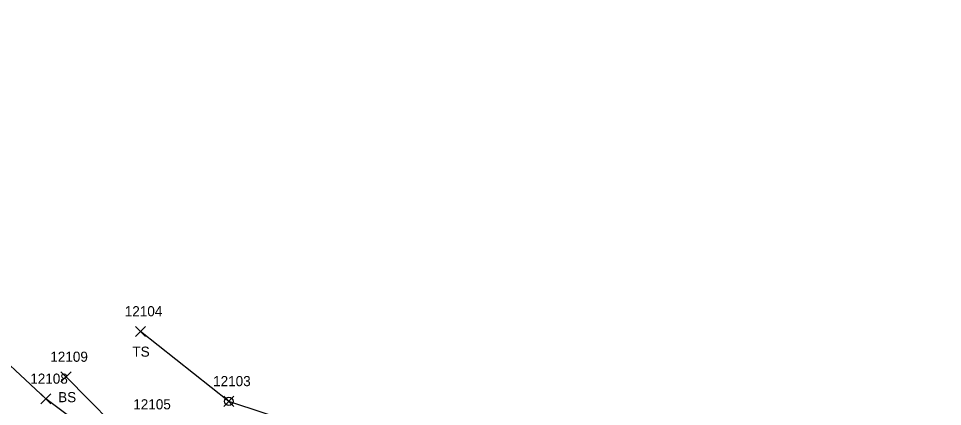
# Model space of a CAD drawing. Extents: x 1462089 to 1464015, y 730534 to 736144.
# Drawn here: x 1462922.7 to 1463105.6, y 731943.3 to 732020.1 of the extents above; entities that cross this region are included whole.
import ezdxf

# ---------------------------------------------------------------- set-up
doc = ezdxf.new("R2010")
doc.units = 0
for name, color, linetype in [('L_A', 7, 'Continuous'), ('L_I', 7, 'Continuous'), ('L_TIC', 7, 'Continuous'), ('LELB', 7, 'Continuous'), ('R_I', 7, 'Continuous'), ('R_TIC', 7, 'Continuous'), ('RDP', 7, 'Continuous'), ('U_I', 7, 'Continuous'), ('USMH', 7, 'Continuous')]:
    doc.layers.add(name, color=color, linetype=linetype)

msp = doc.modelspace()

# ---------------------------------------------------------------- linework, layer by layer
at = {"layer": 'L_TIC'}
for points in [[(1462945.87, 731957.15), (1462947.87, 731959.15)], [(1462947.87, 731957.15), (1462945.87, 731959.15)], [(1462931.13, 731948.15), (1462933.13, 731950.15)], [(1462933.13, 731948.15), (1462931.13, 731950.15)], [(1462963.36, 731943.32), (1462965.36, 731945.32)], [(1462965.36, 731943.32), (1462963.36, 731945.32)]]:
    msp.add_lwpolyline(points, dxfattribs=at)
at = {"layer": 'LELB'}
for points in [[(1463086.38, 731888.43), (1463073.65, 731886.78), (1463059.82, 731895.5), (1463040.38, 731907.18), (1463017.97, 731916.81), (1462992.75, 731934.93), (1462964.36, 731944.32), (1462946.87, 731958.15)], [(1463104.23, 731873.74), (1463100.71, 731867.44), (1463095.67, 731865.37), (1463086.21, 731865.93), (1463057.33, 731876.23), (1463015.89, 731896.04), (1462982.34, 731915.83), (1462945.68, 731935.44), (1462932.13, 731949.15)]]:
    msp.add_lwpolyline(points, dxfattribs=at)
at = {"layer": 'R_TIC'}
for points in [[(1462927.15, 731943.81), (1462929.15, 731945.81)], [(1462929.15, 731943.81), (1462927.15, 731945.81)]]:
    msp.add_lwpolyline(points, dxfattribs=at)
at = {"layer": 'RDP'}
msp.add_lwpolyline([(1463102.76, 731875.34), (1463104.23, 731873.74), (1463105.64, 731867.04), (1463103.54, 731862.4), (1463097.09, 731860.12), (1463084.86, 731862.71), (1463014.69, 731893.16), (1462979.52, 731912.66), (1462944.98, 731932.21), (1462928.15, 731944.81), (1462914.95, 731957.07), (1462898.75, 731978.44), (1462887.21, 732001.35), (1462880.71, 732020.07)], dxfattribs=at)
at = {"layer": 'USMH'}
for p, q in [((1462964.36, 731944.32), (1462964.36, 731944.32)), ((1462965.19, 731944.32), (1462965.19, 731944.32))]:
    msp.add_line(p, q, dxfattribs=at)
msp.add_circle((1462964.36, 731944.32), 0.833, dxfattribs=at)

# ---------------------------------------------------------------- texts
at = {"layer": 'L_A'}
for s, p in [('TS', (1462945.27, 731953.15)), ('BS', (1462930.57, 731944.15))]:
    msp.add_text(s, height=2, dxfattribs=at).set_placement(p)
at = {"layer": 'L_I'}
for s, p in [('12104', (1462943.76, 731961.15)), ('12109', (1462929.02, 731952.15)), ('12103', (1462961.25, 731947.32)), ('12105', (1462945.44, 731942.73))]:
    msp.add_text(s, height=2, dxfattribs=at).set_placement(p)
at = {"layer": 'R_I'}
msp.add_text('12108', height=2, dxfattribs=at).set_placement((1462925.05, 731947.81))
at = {"layer": 'U_I'}
msp.add_text('12103', height=2, dxfattribs=at).set_placement((1462961.25, 731947.32))

doc.saveas('drawing.dxf')
